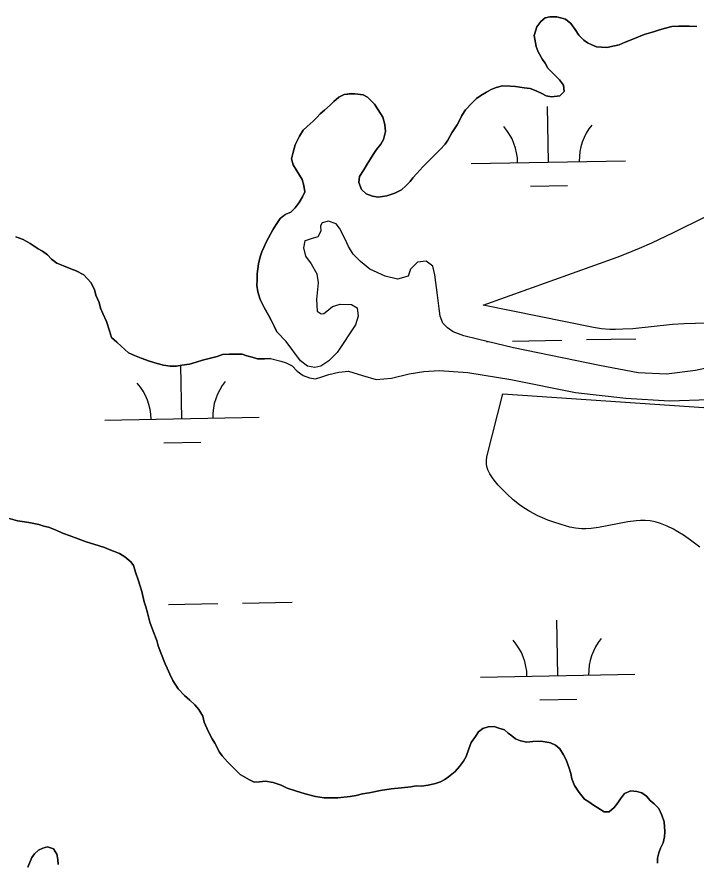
# Model space of a CAD drawing. Extents: x 3925854 to 3964121, y 224593 to 250589.
# Drawn here: x 3946126 to 3946567, y 233230 to 233777 of the extents above; entities that cross this region are included whole.
import ezdxf

# ---------------------------------------------------------------- set-up
doc = ezdxf.new("R2010")
doc.units = 0
for name, color, linetype in [('V-SITE-VEGE', 7, 'Continuous'), ('V-TOPO-SHOR', 7, 'Continuous'), ('V-WETL-SWMP', 7, 'Continuous')]:
    doc.layers.add(name, color=color, linetype=linetype)

msp = doc.modelspace()

# ---------------------------------------------------------------- linework, layer by layer
at = {"layer": 'V-SITE-VEGE'}
for points in [[(3946609.752, 233579.347), (3946558.693, 233577.913), (3946551.337, 233577.469), (3946525.509, 233574.683), (3946519.076, 233574.27), (3946514.268, 233574.175), (3946510.676, 233574.259), (3946505.308, 233574.681), (3946499.973, 233575.521), (3946428.485, 233589.886), (3946515.292, 233621.013), (3946520.373, 233622.908), (3946529.757, 233626.754), (3946537.846, 233630.368), (3946551.847, 233637.067), (3946572.851, 233647.359)], [(3946568.984, 233433.078), (3946562.936, 233437.752), (3946558.279, 233440.982), (3946554.697, 233443.204), (3946551.953, 233444.748), (3946547.734, 233446.833), (3946543.376, 233448.613), (3946539.948, 233449.612), (3946536.667, 233450.165), (3946533.535, 233450.382), (3946530.558, 233450.364), (3946527.731, 233450.175), (3946522.368, 233449.485), (3946503.276, 233445.876), (3946498.527, 233445.295), (3946494.998, 233445.092), (3946492.373, 233445.104), (3946488.481, 233445.44), (3946484.654, 233446.218), (3946479.155, 233447.777), (3946474.457, 233449.272), (3946470.426, 233450.724), (3946466.955, 233452.137), (3946463.957, 233453.501), (3946458.794, 233456.225), (3946454.982, 233458.595), (3946452.154, 233460.579), (3946447.958, 233463.928), (3946443.804, 233467.768), (3946438.342, 233473.41), (3946436.481, 233475.568), (3946434.994, 233477.483), (3946432.927, 233480.678), (3946431.674, 233483.343), (3946431.035, 233485.382), (3946430.75, 233486.933), (3946430.668, 233489.298), (3946431.037, 233491.713), (3946441.25, 233532.419), (3946584.225, 233522.84)]]:
    msp.add_lwpolyline(points, dxfattribs=at)
at = {"layer": 'V-TOPO-SHOR'}
for points in [[(3946566.936, 233770.458), (3946562.039, 233770.521), (3946555.394, 233770.609), (3946550.841, 233770.321), (3946546.63, 233769.327), (3946542.768, 233768.328), (3946538.901, 233766.98), (3946532.931, 233765.309), (3946526.599, 233762.596), (3946520.621, 233760.226), (3946516.75, 233758.528), (3946513.592, 233757.871), (3946508.681, 233756.886), (3946505.183, 233756.933), (3946502.037, 233757.324), (3946498.904, 233758.414), (3946496.125, 233759.851), (3946493.7, 233761.633), (3946490.593, 233764.822), (3946488.191, 233768.352), (3946485.442, 233772.238), (3946481.981, 233775.082), (3946476.404, 233776.557), (3946471.856, 233776.616), (3946468.7, 233775.959), (3946465.867, 233773.546), (3946463.373, 233770.081), (3946461.55, 233764.506), (3946462.857, 233757.494), (3946464.209, 233753.976), (3946466.943, 233749.042), (3946468.659, 233746.57), (3946470.367, 233743.4), (3946473.132, 233740.913), (3946477.965, 233735.951), (3946480.717, 233732.416), (3946481.01, 233728.214), (3946478.176, 233725.453), (3946472.919, 233724.822), (3946469.431, 233725.568), (3946466.65, 233727.005), (3946462.826, 233728.806), (3946458.996, 233730.256), (3946455.152, 233730.657), (3946449.565, 233731.429), (3946446.073, 233731.826), (3946441.175, 233731.892), (3946436.964, 233730.897), (3946433.798, 233729.539), (3946430.625, 233727.833), (3946427.101, 233725.781), (3946424.275, 233723.718), (3946421.438, 233720.958), (3946417.18, 233716.464), (3946414.682, 233712.651), (3946413.24, 233709.52), (3946411.804, 233706.74), (3946408.237, 233701.541), (3946405.722, 233696.675), (3946403.94, 233694.25), (3946400.745, 233690.793), (3946397.202, 233687.342), (3946393.653, 233683.541), (3946389.399, 233679.398), (3946385.496, 233675.252), (3946383.011, 233672.486), (3946381.23, 233670.061), (3946378.393, 233667.298), (3946375.559, 233664.537), (3946371.334, 233662.495), (3946366.062, 233660.814), (3946360.453, 233659.839), (3946356.963, 233660.587), (3946352.783, 233662.041), (3946349.672, 233664.881), (3946347.985, 233669.453), (3946348.386, 233673.295), (3946351.239, 233677.454), (3946353.389, 233681.276), (3946355.533, 233684.747), (3946357.319, 233687.522)], [(3946357.319, 233687.522), (3946359.462, 233690.641), (3946362.306, 233694.102), (3946364.096, 233697.227), (3946365.214, 233702.46), (3946364.926, 233707.013), (3946363.586, 233711.578), (3946360.504, 233716.518), (3946358.102, 233720.046), (3946353.614, 233724.654), (3946350.835, 233726.092), (3946347.341, 233726.487), (3946343.497, 233726.889), (3946338.592, 233726.254), (3946335.07, 233724.552), (3946331.885, 233721.795), (3946329.403, 233719.379), (3946325.864, 233716.278), (3946323.034, 233713.865), (3946320.902, 233711.445), (3946318.422, 233709.028), (3946314.526, 233705.581), (3946312.046, 233703.165), (3946309.546, 233699.349), (3946306.674, 233693.791), (3946305.2, 233688.212), (3946304.454, 233684.722), (3946305.454, 233680.862), (3946307.85, 233676.981), (3946311.274, 233671.339), (3946312.272, 233667.476), (3946312.917, 233663.27), (3946311.475, 233660.14), (3946309.326, 233656.321), (3946306.832, 233652.853), (3946303.996, 233650.093), (3946300.479, 233648.739), (3946296.944, 233645.989), (3946294.444, 233642.173), (3946292.299, 233638.704), (3946289.43, 233633.494), (3946287.995, 233630.713), (3946286.549, 233627.233), (3946285.113, 233624.454), (3946284.021, 233621.32), (3946282.911, 233616.786), (3946282.125, 233610.149), (3946282.074, 233606.3), (3946282.027, 233602.802), (3946282.672, 233598.598), (3946284.005, 233593.681), (3946286.735, 233588.397), (3946289.467, 233583.461), (3946291.173, 233580.291), (3946293.221, 233576.416), (3946294.921, 233572.545)], [(3946588.452, 233552.245), (3946566.15, 233547.533), (3946547.415, 233545.131), (3946529.017, 233546.112), (3946503.897, 233550.863), (3946448.228, 233562.205), (3946424.885, 233567.816), (3946416.078, 233570.143), (3946409.191, 233572.738), (3946405.394, 233575.144), (3946402.343, 233578.278), (3946400.635, 233582.718), (3946399.965, 233587.735), (3946398.9, 233596.292), (3946397.309, 233609.567), (3946396.057, 233615.181), (3946391.681, 233618.33), (3946386.077, 233617.816), (3946381.453, 233613.313), (3946379.917, 233608.621), (3946373.118, 233606.796), (3946365.042, 233608.67), (3946355.087, 233613.221), (3946349.115, 233618.158), (3946344.319, 233622.936), (3946341.292, 233627.983), (3946339.143, 233632.576), (3946335.557, 233639.843), (3946333.239, 233642.671), (3946328.254, 233644.356), (3946324.263, 233643.232), (3946323.206, 233641.184), (3946323.456, 233637.94)], [(3946323.456, 233637.94), (3946321.344, 233634.139), (3946317.795, 233633.008), (3946313.801, 233631.734), (3946313.062, 233631.597), (3946312.265, 233627.043), (3946313.371, 233621.578), (3946317.136, 233616.669), (3946320.732, 233610.14), (3946321.686, 233604.383), (3946320.658, 233593.498), (3946321.002, 233586.132), (3946323.63, 233584.329), (3946325.399, 233584.6), (3946327.335, 233586.048), (3946331.054, 233588.944), (3946335.936, 233590.645), (3946343.297, 233590.254), (3946346.95, 233588.143), (3946347.616, 233582.832), (3946345.773, 233577.112), (3946334.048, 233559.153), (3946328.526, 233553.777), (3946323.474, 233550.458), (3946319.485, 233549.479), (3946314.784, 233550.425), (3946310.264, 233553.872), (3946300.858, 233566.368), (3946294.921, 233572.545)], [(3946146.191, 233622.449), (3946143.076, 233624.937), (3946140.297, 233626.375), (3946135.095, 233629.942), (3946130.579, 233632.451), (3946125.707, 233634.266)], [(3946290.845, 233555.455), (3946286.993, 233555.158), (3946282.444, 233555.217), (3946278.961, 233556.313), (3946275.471, 233557.058), (3946272.338, 233558.15), (3946268.84, 233558.197), (3946263.943, 233558.26), (3946259.74, 233557.968), (3946256.224, 233556.614), (3946250.958, 233555.285), (3946246.748, 233554.291), (3946242.531, 233552.948), (3946238.314, 233551.604), (3946233.407, 233550.97), (3946229.901, 233550.316), (3946225.705, 233550.372), (3946221.514, 233551.127), (3946217.332, 233552.231), (3946212.452, 233553.695), (3946206.879, 233555.518), (3946202.706, 233557.325), (3946198.88, 233559.125), (3946194.038, 233563.387), (3946191.274, 233565.873), (3946187.817, 233569.068), (3946186.473, 233573.283), (3946184.454, 233579.257), (3946182.074, 233584.536), (3946180.72, 233588.053), (3946179.719, 233591.565), (3946177.685, 233596.49), (3946176.682, 233600.003), (3946174.294, 233604.582), (3946169.811, 233609.538), (3946164.947, 233612.053), (3946161.467, 233613.497), (3946156.593, 233615.312), (3946152.419, 233617.118), (3946148.954, 233619.612), (3946146.191, 233622.449)], [(3946290.845, 233555.455), (3946297.45, 233553.747), (3946300.969, 233552.522), (3946304.772, 233550.558), (3946308.114, 233547.273), (3946311.907, 233544.424), (3946316.007, 233542.751), (3946319.978, 233542.255), (3946323.972, 233543.527), (3946328.557, 233545.088), (3946335.06, 233546.622), (3946341.398, 233547.125), (3946350.346, 233544.357), (3946359.146, 233541.735), (3946369.173, 233542.634), (3946380.552, 233545.43), (3946390.145, 233546.923), (3946400.168, 233547.525), (3946418.563, 233546.398), (3946446.483, 233541.756), (3946488.494, 233533.246), (3946520.991, 233529.574), (3946549.395, 233527.872), (3946575.034, 233528.857)], [(3946120.841, 233452.051), (3946126.766, 233450.224), (3946129.907, 233449.833), (3946134.096, 233449.077), (3946140.729, 233447.941), (3946143.862, 233446.849), (3946147.002, 233446.108), (3946150.832, 233444.658), (3946156.744, 233442.131), (3946160.226, 233440.685), (3946166.143, 233438.506), (3946171.367, 233436.687), (3946176.245, 233435.225), (3946183.215, 233433.031), (3946186.344, 233431.592), (3946192.957, 233429.054), (3946196.426, 233426.91), (3946200.234, 233423.711), (3946201.95, 233421.239), (3946203.633, 233416.318), (3946204.979, 233412.103), (3946206.32, 233407.886), (3946207.324, 233404.374), (3946208.985, 233397.703), (3946209.992, 233394.541), (3946210.992, 233390.681), (3946212.661, 233384.711), (3946214.68, 233378.737), (3946217.052, 233372.757), (3946218.053, 233369.244), (3946219.743, 233364.675), (3946222.448, 233357.642), (3946223.81, 233354.824), (3946225.508, 233350.954), (3946227.552, 233346.729), (3946230.98, 233341.435), (3946235.121, 233337.183), (3946238.578, 233333.986), (3946241.689, 233331.147), (3946244.446, 233327.963), (3946246.84, 233323.732), (3946247.837, 233319.869), (3946250.553, 233313.537), (3946252.941, 233308.957), (3946254.651, 233306.135), (3946257.725, 233300.497)], [(3946257.725, 233300.497), (3946259.443, 233298.025), (3946262.89, 233294.132), (3946267.377, 233289.524), (3946271.178, 233285.975), (3946277.079, 233282.397), (3946280.208, 233280.955), (3946283.71, 233281.26), (3946287.562, 233281.557), (3946292.451, 233280.793), (3946297.675, 233278.975), (3946301.499, 233277.174), (3946307.074, 233275.352), (3946313.347, 233273.521), (3946319.97, 233271.682), (3946325.557, 233270.91), (3946330.103, 233270.848), (3946334.302, 233270.793), (3946342.361, 233271.735), (3946346.217, 233272.384), (3946350.43, 233273.377), (3946354.636, 233274.023), (3946362.005, 233275.673), (3946369.015, 233276.63), (3946375.669, 233277.24), (3946381.627, 233277.863), (3946385.133, 233278.516), (3946388.631, 233278.469), (3946392.838, 233279.114), (3946397.751, 233280.097), (3946400.911, 233281.105), (3946403.733, 233282.817), (3946406.205, 233284.533), (3946410.449, 233287.976), (3946413.289, 233291.087), (3946415.784, 233294.552), (3946417.576, 233297.677), (3946419.388, 233302.551), (3946420.844, 233306.729), (3946423.693, 233310.541), (3946425.485, 233313.666), (3946428.309, 233315.728), (3946431.821, 233316.732), (3946435.674, 233317.029), (3946438.809, 233315.937), (3946442.293, 233314.843), (3946444.714, 233312.711), (3946447.138, 233310.93), (3946449.563, 233309.148), (3946452.695, 233307.706), (3946456.883, 233306.952), (3946460.735, 233307.251), (3946465.636, 233307.536), (3946468.78, 233307.145), (3946472.269, 233306.397), (3946475.399, 233304.958), (3946478.164, 233302.471), (3946480.562, 233298.59), (3946482.27, 233295.42), (3946484.297, 233290.144), (3946485.301, 233286.632), (3946485.954, 233283.126), (3946487.648, 233278.905), (3946490.736, 233274.315), (3946494.179, 233270.072), (3946496.954, 233268.286), (3946500.073, 233266.146), (3946502.848, 233264.358), (3946507.014, 233261.855), (3946510.162, 233261.812), (3946513.346, 233264.569), (3946515.839, 233267.686), (3946517.618, 233270.111), (3946520.115, 233273.576), (3946524.336, 233275.27), (3946528.178, 233274.868), (3946531.317, 233274.127), (3946534.436, 233271.987), (3946536.849, 233269.157), (3946539.27, 233267.025), (3946542.377, 233263.836), (3946544.418, 233259.611), (3946545.764, 233255.394), (3946546.378, 233249.088), (3946545.983, 233245.594), (3946545.232, 233241.756), (3946543.437, 233238.281), (3946542.346, 233235.147), (3946541.598, 233231.658), (3946541.557, 233228.51)], [(3946153.201, 233227.711), (3946152.894, 233230.865), (3946152.241, 233234.371), (3946150.189, 233237.898), (3946146.355, 233239), (3946143.197, 233238.34), (3946140.381, 233236.978), (3946137.899, 233234.564), (3946136.119, 233232.137), (3946133.586, 233225.872)]]:
    msp.add_lwpolyline(points, dxfattribs=at)
at = {"layer": 'V-WETL-SWMP'}
for p, q in [((3946470.878, 233682.571), (3946470.224, 233718.565)), ((3946420.887, 233681.662), (3946520.87, 233683.48)), ((3946459.161, 233666.924), (3946483.157, 233667.36)), ((3946430.813, 233566.391), (3946431.576, 233566.405)), ((3946447.573, 233566.696), (3946479.568, 233567.278)), ((3946495.565, 233567.568), (3946527.56, 233568.15)), ((3946233.389, 233516.364), (3946232.762, 233550.849)), ((3946183.397, 233515.455), (3946283.38, 233517.273)), ((3946221.671, 233500.717), (3946245.667, 233501.153)), ((3946224.729, 233396.115), (3946256.724, 233396.697)), ((3946272.721, 233396.988), (3946304.716, 233397.57)), ((3946476.926, 233349.951), (3946476.272, 233385.945)), ((3946426.935, 233349.042), (3946526.918, 233350.86)), ((3946465.209, 233334.304), (3946489.205, 233334.74))]:
    msp.add_line(p, q, dxfattribs=at)
for points in [[(3946389.4, 233679.398), (3946393.653, 233683.54), (3946397.202, 233687.342), (3946400.746, 233690.793), (3946403.941, 233694.25), (3946405.722, 233696.675), (3946408.236, 233701.54), (3946411.804, 233706.74), (3946413.24, 233709.52), (3946414.681, 233712.65), (3946417.18, 233716.465), (3946421.438, 233720.957), (3946424.274, 233723.718), (3946427.1, 233725.78), (3946430.626, 233727.832), (3946433.797, 233729.539), (3946436.964, 233730.897), (3946441.175, 233731.891), (3946446.073, 233731.826), (3946449.566, 233731.43), (3946455.153, 233730.656), (3946458.997, 233730.255), (3946462.826, 233728.805), (3946466.65, 233727.005), (3946469.43, 233725.568), (3946472.919, 233724.822), (3946478.175, 233725.452), (3946481.011, 233728.214), (3946480.717, 233732.416), (3946477.965, 233735.951), (3946473.132, 233740.913), (3946470.366, 233743.399), (3946468.659, 233746.57), (3946466.943, 233749.042), (3946464.209, 233753.976), (3946462.856, 233757.493), (3946461.55, 233764.507), (3946463.373, 233770.081), (3946465.868, 233773.546), (3946468.699, 233775.958), (3946471.856, 233776.616), (3946476.404, 233776.556), (3946481.982, 233775.082), (3946485.443, 233772.237), (3946488.19, 233768.352), (3946490.593, 233764.822), (3946493.699, 233761.632), (3946496.124, 233759.851), (3946498.904, 233758.414), (3946502.038, 233757.323), (3946505.182, 233756.932), (3946508.68, 233756.885), (3946513.591, 233757.87), (3946516.749, 233758.528), (3946520.62, 233760.225), (3946526.599, 233762.595), (3946532.932, 233765.31), (3946538.902, 233766.98), (3946542.768, 233768.328), (3946546.63, 233769.327), (3946550.841, 233770.321), (3946555.393, 233770.61), (3946562.04, 233770.522), (3946566.937, 233770.457)], [(3946323.456, 233637.94), (3946321.344, 233634.139), (3946317.794, 233633.008), (3946313.801, 233631.735), (3946313.063, 233631.598), (3946312.266, 233627.043), (3946313.372, 233621.579), (3946317.136, 233616.669), (3946320.731, 233610.141), (3946321.686, 233604.384), (3946320.658, 233593.499), (3946321.002, 233586.131), (3946323.629, 233584.329), (3946325.4, 233584.6), (3946327.334, 233586.047), (3946331.054, 233588.943), (3946335.937, 233590.646), (3946343.296, 233590.254), (3946346.95, 233588.143), (3946347.616, 233582.832), (3946345.772, 233577.113), (3946334.047, 233559.153), (3946328.526, 233553.777), (3946323.475, 233550.457), (3946319.485, 233549.479), (3946314.785, 233550.425), (3946310.265, 233553.872), (3946300.857, 233566.368), (3946294.92, 233572.545), (3946293.222, 233576.415), (3946291.174, 233580.291), (3946289.467, 233583.462), (3946286.734, 233588.397), (3946284.005, 233593.681), (3946282.671, 233598.597), (3946282.027, 233602.803), (3946282.073, 233606.301), (3946282.124, 233610.149), (3946282.912, 233616.786), (3946284.021, 233621.32), (3946285.113, 233624.454), (3946286.549, 233627.234), (3946287.994, 233630.713), (3946289.431, 233633.493), (3946292.299, 233638.703), (3946294.444, 233642.173), (3946296.944, 233645.988), (3946300.479, 233648.74), (3946303.995, 233650.093), (3946306.831, 233652.854), (3946309.326, 233656.32), (3946311.475, 233660.14), (3946312.916, 233663.27), (3946312.272, 233667.476), (3946311.274, 233671.338), (3946307.85, 233676.981), (3946305.453, 233680.862), (3946304.454, 233684.723), (3946305.2, 233688.212), (3946306.674, 233693.79), (3946309.546, 233699.35), (3946312.046, 233703.165), (3946314.527, 233705.581), (3946318.421, 233709.028), (3946320.902, 233711.444), (3946323.034, 233713.865), (3946325.864, 233716.277), (3946329.404, 233719.378), (3946331.885, 233721.795), (3946335.07, 233724.551), (3946338.592, 233726.254), (3946343.498, 233726.888), (3946347.341, 233726.488), (3946350.835, 233726.091), (3946353.614, 233724.655), (3946358.102, 233720.047), (3946360.504, 233716.517), (3946363.587, 233711.578), (3946364.926, 233707.012), (3946365.215, 233702.46), (3946364.096, 233697.227), (3946362.306, 233694.102), (3946359.461, 233690.641), (3946357.32, 233687.521), (3946355.534, 233684.746), (3946353.389, 233681.275), (3946351.239, 233677.455), (3946348.385, 233673.295), (3946347.984, 233669.452), (3946349.673, 233664.881), (3946352.784, 233662.041), (3946356.963, 233660.586), (3946360.452, 233659.84), (3946366.063, 233660.815), (3946371.333, 233662.495), (3946375.558, 233664.538), (3946378.394, 233667.299), (3946381.229, 233670.061), (3946383.011, 233672.486), (3946385.496, 233675.252), (3946389.4, 233679.398)], [(3946588.452, 233552.245), (3946566.15, 233547.533), (3946547.414, 233545.131), (3946529.017, 233546.111), (3946503.896, 233550.863), (3946448.228, 233562.205), (3946424.885, 233567.816), (3946416.079, 233570.142), (3946409.191, 233572.737), (3946405.394, 233575.144), (3946402.343, 233578.277), (3946400.634, 233582.718), (3946399.964, 233587.735), (3946398.9, 233596.291), (3946397.308, 233609.567), (3946396.057, 233615.18), (3946391.681, 233618.331), (3946386.077, 233617.816), (3946381.452, 233613.312), (3946379.917, 233608.62), (3946373.118, 233606.795), (3946365.043, 233608.67), (3946355.088, 233613.22), (3946349.115, 233618.159), (3946344.318, 233622.936), (3946341.292, 233627.983), (3946339.144, 233632.577), (3946335.558, 233639.842), (3946333.239, 233642.671), (3946328.254, 233644.357), (3946324.263, 233643.232), (3946323.205, 233641.184), (3946323.456, 233637.94)], [(3946125.706, 233634.265), (3946130.58, 233632.451), (3946135.095, 233629.942), (3946140.296, 233626.374), (3946143.076, 233624.938), (3946146.191, 233622.448), (3946148.953, 233619.612), (3946152.418, 233617.117)], [(3946152.418, 233617.117), (3946156.593, 233615.312), (3946161.467, 233613.498), (3946164.946, 233612.053), (3946169.811, 233609.539), (3946174.293, 233604.582), (3946176.682, 233600.002), (3946177.685, 233596.49), (3946179.718, 233591.565), (3946180.721, 233588.053), (3946182.074, 233584.537), (3946184.453, 233579.257), (3946186.473, 233573.283), (3946187.817, 233569.067), (3946191.273, 233565.872), (3946194.039, 233563.386), (3946198.88, 233559.124), (3946202.705, 233557.324), (3946206.879, 233555.519), (3946212.453, 233553.696), (3946217.332, 233552.232), (3946221.515, 233551.127), (3946225.704, 233550.372), (3946229.901, 233550.316), (3946233.408, 233550.969), (3946238.315, 233551.604), (3946242.531, 233552.947), (3946246.747, 233554.291), (3946250.959, 233555.285), (3946256.224, 233556.614), (3946259.741, 233557.967), (3946263.943, 233558.261), (3946268.84, 233558.196), (3946272.338, 233558.15), (3946275.472, 233557.059), (3946278.961, 233556.313), (3946282.445, 233555.217), (3946286.993, 233555.157), (3946290.845, 233555.455), (3946297.45, 233553.747), (3946300.968, 233552.522), (3946304.771, 233550.557), (3946308.115, 233547.273), (3946311.907, 233544.424), (3946316.008, 233542.75), (3946319.978, 233542.255), (3946323.972, 233543.528), (3946328.558, 233545.087), (3946335.059, 233546.621), (3946341.398, 233547.126), (3946350.346, 233544.357), (3946359.147, 233541.736), (3946369.174, 233542.634), (3946380.552, 233545.429), (3946390.145, 233546.922), (3946400.168, 233547.525), (3946418.562, 233546.398), (3946446.484, 233541.756), (3946488.493, 233533.246), (3946520.992, 233529.575), (3946549.395, 233527.873), (3946575.034, 233528.858)], [(3946252.94, 233308.957), (3946250.552, 233313.537), (3946247.837, 233319.87), (3946246.839, 233323.732), (3946244.446, 233327.962), (3946241.689, 233331.147), (3946238.578, 233333.987), (3946235.122, 233337.182), (3946230.98, 233341.435), (3946227.551, 233346.728), (3946225.508, 233350.954), (3946223.81, 233354.825), (3946222.448, 233357.642), (3946219.743, 233364.675), (3946218.054, 233369.245), (3946217.051, 233372.757), (3946214.681, 233378.736), (3946212.661, 233384.711), (3946210.991, 233390.681), (3946209.993, 233394.542), (3946208.985, 233397.704), (3946207.324, 233404.374), (3946206.321, 233407.886), (3946204.978, 233412.102), (3946203.634, 233416.318), (3946201.95, 233421.238), (3946200.234, 233423.71), (3946196.427, 233426.909), (3946192.957, 233429.054), (3946186.344, 233431.591), (3946183.214, 233433.032), (3946176.246, 233435.224), (3946171.367, 233436.688), (3946166.143, 233438.506), (3946160.225, 233440.684), (3946156.745, 233442.13), (3946150.831, 233444.657), (3946147.002, 233446.107), (3946143.863, 233446.849), (3946140.729, 233447.94), (3946134.096, 233449.077), (3946129.908, 233449.833), (3946126.765, 233450.224), (3946120.841, 233452.052)], [(3946541.558, 233228.51), (3946541.599, 233231.658), (3946542.345, 233235.147), (3946543.437, 233238.281), (3946545.232, 233241.756), (3946545.983, 233245.595), (3946546.379, 233249.088), (3946545.763, 233255.394), (3946544.419, 233259.61), (3946542.376, 233263.835), (3946539.27, 233267.025), (3946536.849, 233269.156), (3946534.437, 233271.987), (3946531.317, 233274.128), (3946528.178, 233274.869), (3946524.335, 233275.27), (3946520.114, 233273.577), (3946517.619, 233270.111), (3946515.838, 233267.686), (3946513.347, 233264.57), (3946510.162, 233261.813), (3946507.014, 233261.855), (3946502.849, 233264.359), (3946500.074, 233266.145), (3946496.953, 233268.286), (3946494.178, 233270.072), (3946490.736, 233274.316), (3946487.648, 233278.905), (3946485.954, 233283.126), (3946485.301, 233286.633), (3946484.298, 233290.145), (3946482.269, 233295.42), (3946480.562, 233298.591), (3946478.164, 233302.472), (3946475.398, 233304.957), (3946472.269, 233306.398), (3946468.78, 233307.144), (3946465.636, 233307.536), (3946460.735, 233307.251), (3946456.882, 233306.952), (3946452.694, 233307.707), (3946449.564, 233309.148), (3946447.139, 233310.93), (3946444.713, 233312.711), (3946442.293, 233314.843), (3946438.809, 233315.938), (3946435.674, 233317.029), (3946431.822, 233316.731), (3946428.31, 233315.728), (3946425.484, 233313.666), (3946423.693, 233310.541), (3946420.844, 233306.73), (3946419.389, 233302.551), (3946417.575, 233297.677), (3946415.784, 233294.552), (3946413.289, 233291.087), (3946410.449, 233287.976), (3946406.205, 233284.533), (3946403.733, 233282.817), (3946400.912, 233281.105), (3946397.75, 233280.097), (3946392.838, 233279.113), (3946388.632, 233278.469), (3946385.134, 233278.515), (3946381.626, 233277.862), (3946375.67, 233277.241), (3946369.015, 233276.63), (3946362.005, 233275.673), (3946354.636, 233274.022), (3946350.429, 233273.378), (3946346.218, 233272.384), (3946342.361, 233271.735), (3946334.301, 233270.793), (3946330.104, 233270.848), (3946325.556, 233270.909), (3946319.969, 233271.682), (3946313.346, 233273.52), (3946307.073, 233275.352), (3946301.499, 233277.175), (3946297.675, 233278.975), (3946292.451, 233280.794), (3946287.563, 233281.558), (3946283.711, 233281.26), (3946280.208, 233280.956), (3946277.078, 233282.397), (3946271.178, 233285.974), (3946267.377, 233289.523), (3946262.89, 233294.131), (3946259.443, 233298.025), (3946257.726, 233300.497), (3946254.652, 233306.135), (3946252.94, 233308.957)], [(3946133.586, 233225.873), (3946136.118, 233232.137), (3946137.899, 233234.563), (3946140.38, 233236.979), (3946143.197, 233238.341), (3946146.355, 233238.999), (3946150.189, 233237.898), (3946152.241, 233234.372), (3946152.894, 233230.865), (3946153.202, 233227.712)]]:
    msp.add_lwpolyline(points, dxfattribs=at)
for centre, start, end in [((3946415.636, 233682.041), 0.26988, 41.81354), ((3946526.103, 233684.05), 140.26988, 181.81353), ((3946178.146, 233515.834), 0.26988, 41.81354), ((3946288.614, 233517.843), 140.26988, 181.81353), ((3946421.684, 233349.421), 0.26988, 41.81354), ((3946532.152, 233351.43), 140.26988, 181.81353)]:
    msp.add_arc(centre, 35.246, start, end, dxfattribs=at)

doc.saveas('drawing.dxf')
